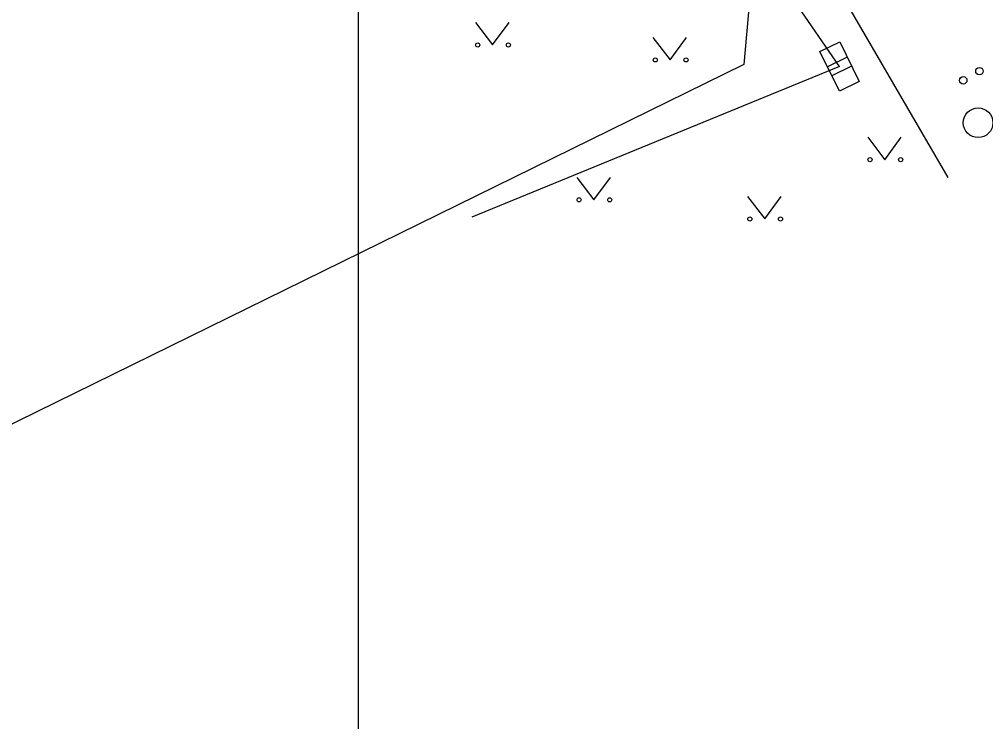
# Model space of a CAD drawing. Extents: x 554947 to 555436, y 6564938 to 6565792.
# Drawn here: x 555230.43 to 555256.53, y 6565084.24 to 6565103.22 of the extents above; entities that cross this region are included whole.
import ezdxf

# ---------------------------------------------------------------- set-up
doc = ezdxf.new("R2010")
doc.units = 0
for name, color, linetype in [('ELRAJATISMP', 7, 'Continuous'), ('HALJASTUS', 7, 'Continuous'), ('MPKAABEL', 7, 'Continuous'), ('PR_SIDE', 7, 'Continuous'), ('VORMISTUS', 7, 'Continuous')]:
    doc.layers.add(name, color=color, linetype=linetype)

msp = doc.modelspace()

# ---------------------------------------------------------------- linework, layer by layer
at = {"layer": 'ELRAJATISMP'}
for p, q in [((555252.796, 6565102.199), (555252.26, 6565101.936)), ((555252.915, 6565101.956), (555252.38, 6565101.692))]:
    msp.add_line(p, q, dxfattribs=at)
msp.add_lwpolyline([(555252.592, 6565102.614), (555253.119, 6565101.542), (555252.583, 6565101.278), (555252.056, 6565102.35)], close=True, dxfattribs=at)
at = {"layer": 'HALJASTUS'}
for p, q in [((555242.753, 6565103.133), (555243.216, 6565102.526)), ((555243.216, 6565102.526), (555243.662, 6565103.133)), ((555247.548, 6565102.728), (555248.012, 6565102.122)), ((555248.012, 6565102.122), (555248.457, 6565102.728)), ((555253.348, 6565100.032), (555253.811, 6565099.426)), ((555253.811, 6565099.426), (555254.256, 6565100.032)), ((555245.489, 6565098.948), (555245.953, 6565098.341)), ((555245.953, 6565098.341), (555246.398, 6565098.948)), ((555250.103, 6565098.43), (555250.566, 6565097.823)), ((555250.566, 6565097.823), (555251.012, 6565098.43))]:
    msp.add_line(p, q, dxfattribs=at)
msp.add_lwpolyline([(555235.12, 6565151.155), (555232.135, 6565148.949), (555229.151, 6565146.49), (555228.521, 6565144.196), (555233.66, 6565136.637), (555246.422, 6565114.586), (555255.514, 6565098.946)], dxfattribs=at)
for centre, radius in [((555242.815, 6565102.526), 0.055), ((555243.644, 6565102.526), 0.055), ((555247.611, 6565102.122), 0.055), ((555248.44, 6565102.122), 0.055), ((555256.365, 6565101.82), 0.1), ((555255.93, 6565101.57), 0.1), ((555256.331, 6565100.424), 0.4), ((555253.41, 6565099.426), 0.055), ((555254.239, 6565099.426), 0.055), ((555245.552, 6565098.341), 0.055), ((555246.381, 6565098.341), 0.055), ((555250.165, 6565097.823), 0.055), ((555250.994, 6565097.823), 0.055)]:
    msp.add_circle(centre, radius, dxfattribs=at)
at = {"layer": 'MPKAABEL'}
msp.add_line((555252.588, 6565101.946), (555242.652, 6565097.876), dxfattribs=at)
msp.add_lwpolyline([(555252.588, 6565101.946), (555250.157, 6565105.485), (555246.43, 6565112.048), (555243.328, 6565117.686), (555240.248, 6565123.284), (555235.885, 6565131.607), (555233.393, 6565136.173), (555233.034, 6565137.981), (555233.62, 6565138.358), (555237.1, 6565137.907), (555242.704, 6565136.954), (555245.573, 6565136.455), (555256.506, 6565134.49), (555262.887, 6565133.288), (555269.268, 6565132.087), (555280.849, 6565129.896), (555289.168, 6565128.301), (555288.207, 6565123.189), (555286.959, 6565118.589), (555293.983, 6565117.646), (555297.167, 6565117.091)], dxfattribs=at)
at = {"layer": 'PR_SIDE'}
msp.add_lwpolyline([(555231.314, 6565137.915), (555250.156, 6565103.719), (555250, 6565102), (555221.076, 6565087.78)], dxfattribs=at)
at = {"layer": 'VORMISTUS'}
msp.add_lwpolyline([(555029.586, 6565234.913), (555239.586, 6565234.913), (555239.586, 6564937.913), (555029.586, 6564937.913)], close=True, dxfattribs=at)

doc.saveas('drawing.dxf')
